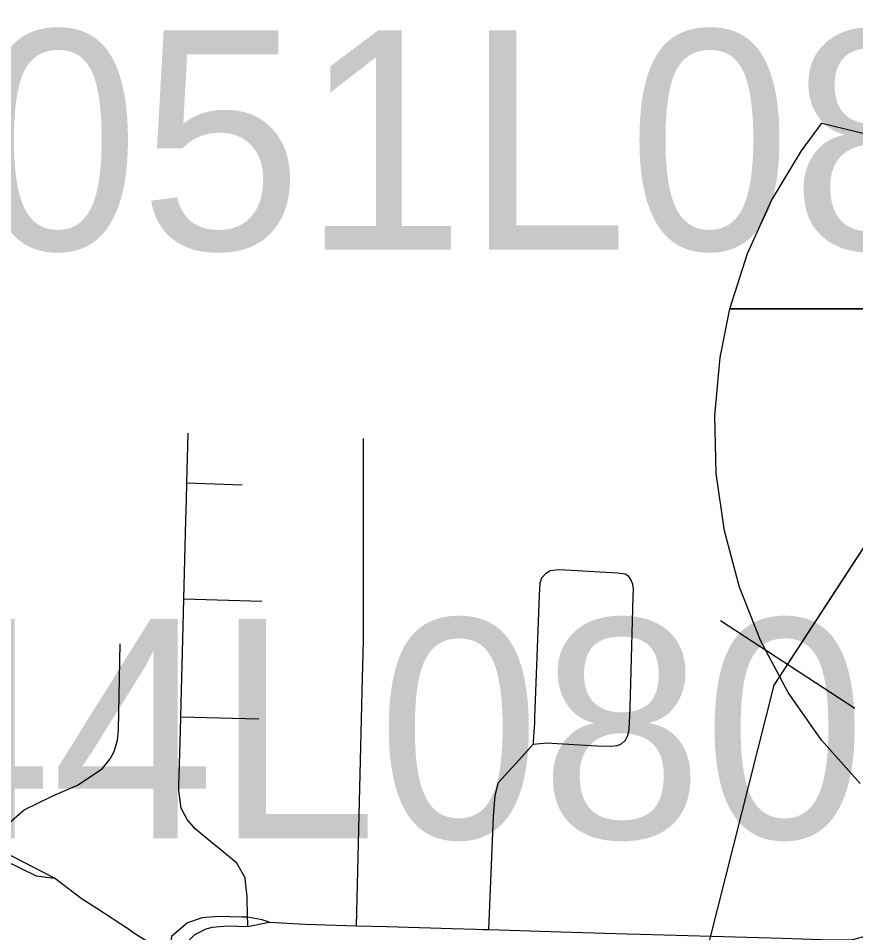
# Model space of a CAD drawing. Extents: x -132.8 to -73.3, y -60 to -26.
# Drawn here: x -121.6165 to -121.1959, y -51.037 to -50.5781 of the extents above; entities that cross this region are included whole.
import ezdxf

# ---------------------------------------------------------------- set-up
doc = ezdxf.new("R2010")
doc.units = 0
for name, color, linetype in [('tdCoCityStreetMajor', 7, 'Continuous'), ('tdCoCityStreetMinor', 7, 'Continuous'), ('tdCoPipe', 7, 'Continuous'), ('tdCoShieldInt', 7, 'Continuous'), ('tdCoStrucPriMaintName', 7, 'Continuous')]:
    doc.layers.add(name, color=color, linetype=linetype)

msp = doc.modelspace()

# ---------------------------------------------------------------- linework, layer by layer
at = {"layer": 'tdCoCityStreetMajor'}
for points in [[(-121.59828, -51.0097), (-121.62928, -50.99374), (-121.67009, -50.97208), (-121.68305, -50.9652), (-121.7134, -50.948), (-121.72849, -50.93766), (-121.72887, -50.93741), (-121.75361, -50.91707), (-121.77835, -50.89078), (-121.80251, -50.86449), (-121.81256, -50.85057), (-121.87481, -50.76919), (-121.91231, -50.7199), (-121.99929, -50.61996), (-122.031, -50.58478), (-122.04075, -50.58042)], [(-122.04075, -50.58042), (-122.03889, -50.58877), (-122.03061, -50.59866), (-121.95676, -50.68332), (-121.91604, -50.73187), (-121.89119, -50.76408), (-121.85829, -50.8071), (-121.81596, -50.86185), (-121.79549, -50.88762), (-121.76167, -50.92075), (-121.74993, -50.93064), (-121.73705, -50.94053), (-121.73369, -50.9428), (-121.72072, -50.95158), (-121.69357, -50.96699), (-121.63092, -50.99714), (-121.60753, -51.0084), (-121.59828, -51.0097)], [(-121.54078, -51.04813), (-121.542, -51.04738), (-121.55845, -51.03718), (-121.56109, -51.03516), (-121.57704, -51.02491), (-121.58499, -51.0199), (-121.59828, -51.0097)], [(-121.49059, -51.0317), (-121.49401, -51.03052), (-121.50133, -51.02916), (-121.50421, -51.02915), (-121.51589, -51.02891), (-121.5241, -51.02953), (-121.53156, -51.03201), (-121.53951, -51.03885), (-121.54078, -51.04813)], [(-121.54078, -51.04813), (-121.53569, -51.04705), (-121.53327, -51.04337), (-121.52787, -51.03785), (-121.52223, -51.03509), (-121.51901, -51.03428), (-121.51541, -51.03391), (-121.51119, -51.03348), (-121.5012, -51.03391), (-121.49059, -51.0317)], [(-121.49059, -51.0317), (-121.49041, -51.03176), (-121.47239, -51.0327), (-121.45186, -51.03332), (-121.4466, -51.03348), (-121.43135, -51.03394), (-121.39867, -51.03492), (-121.38673, -51.03529), (-121.383, -51.0354), (-121.3802, -51.03548), (-121.34411, -51.03657), (-121.32191, -51.03725), (-121.31076, -51.03753), (-121.30395, -51.0377), (-121.23268, -51.03967), (-121.20851, -51.04066), (-121.19741, -51.04041), (-121.18632, -51.03745)]]:
    msp.add_lwpolyline(points, dxfattribs=at)
at = {"layer": 'tdCoCityStreetMinor'}
for p, q in [((-121.53184, -50.81119), (-121.5312, -50.78636)), ((-121.53184, -50.81119), (-121.50408, -50.81225)), ((-121.53334, -50.86938), (-121.49421, -50.8707)), ((-121.53489, -50.92866), (-121.49569, -50.92963))]:
    msp.add_line(p, q, dxfattribs=at)
for points in [[(-121.4466, -51.03348), (-121.44378, -50.916), (-121.44316, -50.89018), (-121.44316, -50.84484), (-121.44316, -50.80009), (-121.44316, -50.78907)], [(-121.53334, -50.86938), (-121.53233, -50.82992), (-121.53207, -50.81994), (-121.53184, -50.81119)], [(-121.35794, -50.94246), (-121.35093, -50.94172), (-121.34862, -50.94186), (-121.32603, -50.9432), (-121.3189, -50.94333), (-121.31581, -50.94312), (-121.31478, -50.94269), (-121.31342, -50.94211), (-121.31163, -50.94032), (-121.31037, -50.93804), (-121.30976, -50.93516), (-121.30923, -50.92406), (-121.30891, -50.91175), (-121.30778, -50.86823), (-121.30759, -50.86444), (-121.30789, -50.86232), (-121.30797, -50.86174), (-121.30881, -50.8598), (-121.30991, -50.85829), (-121.3118, -50.85711), (-121.31556, -50.85652), (-121.33576, -50.85542), (-121.34501, -50.85491), (-121.34942, -50.85546), (-121.35036, -50.85601), (-121.35181, -50.85686), (-121.35372, -50.85906), (-121.35462, -50.8616), (-121.35486, -50.8677), (-121.35725, -50.92912), (-121.35734, -50.93161), (-121.35787, -50.94114), (-121.35794, -50.94246)], [(-121.53489, -50.92866), (-121.5337, -50.8831), (-121.53334, -50.86938)], [(-121.63092, -50.99714), (-121.62945, -50.994), (-121.62928, -50.99374), (-121.62235, -50.98307), (-121.61361, -50.9753), (-121.59976, -50.96859), (-121.59917, -50.96834), (-121.58669, -50.96294), (-121.57434, -50.95483), (-121.57037, -50.9498), (-121.56834, -50.94609), (-121.56666, -50.94044), (-121.56613, -50.93541), (-121.56527, -50.89198)], [(-121.5012, -51.03391), (-121.50126, -51.03182), (-121.50133, -51.02916), (-121.50161, -51.01891), (-121.50222, -51.01308), (-121.5026, -51.00953), (-121.50679, -51.00214), (-121.51567, -50.99474), (-121.51713, -50.99355), (-121.5275, -50.98512), (-121.5317, -50.98019), (-121.53466, -50.97452), (-121.53589, -50.96564), (-121.53582, -50.96318), (-121.53509, -50.93582), (-121.53489, -50.92866)], [(-121.3802, -51.03548), (-121.37781, -50.97871), (-121.37707, -50.9681), (-121.37535, -50.96169), (-121.36496, -50.95021), (-121.35794, -50.94246)]]:
    msp.add_lwpolyline(points, dxfattribs=at)
at = {"layer": 'tdCoPipe'}
msp.add_line((-121.19644, -50.92454), (-121.26389, -50.88054), dxfattribs=at)
for points in [[(-119.79665, -53.49603), (-120.03098, -53.27088), (-120.31929, -53.03672), (-120.68529, -52.8785), (-121.0012, -52.82656), (-121.49047, -52.40565), (-121.39982, -51.55717), (-121.23691, -50.91275), (-120.91445, -50.41851), (-120.40095, -49.58835), (-120.25565, -49.23166), (-120.19476, -48.57334), (-120.22335, -47.97882), (-119.95841, -47.76157), (-119.94709, -47.38436)], [(-121.23022, -50.9025), (-121.06556, -50.65013)]]:
    msp.add_lwpolyline(points, dxfattribs=at)
at = {"layer": 'tdCoShieldInt'}
msp.add_line((-121.25593, -50.72397), (-120.87854, -50.72397), dxfattribs=at)
for points in [[(-121.19377, -50.96211), (-121.21315, -50.94032), (-121.22985, -50.91641), (-121.24365, -50.89072), (-121.25436, -50.8636), (-121.26184, -50.83541), (-121.26598, -50.80654), (-121.26672, -50.77739), (-121.26406, -50.74834), (-121.25913, -50.72397), (-121.25029, -50.69617), (-121.23827, -50.6696), (-121.22324, -50.64461), (-121.21303, -50.63075), (-121.18469, -50.63763)], [(-121.19377, -50.96211), (-121.21315, -50.94032), (-121.22985, -50.91641), (-121.24365, -50.89072), (-121.25436, -50.8636), (-121.26184, -50.83541), (-121.26598, -50.80654), (-121.26672, -50.77739), (-121.26406, -50.74834), (-121.25913, -50.72397), (-120.87508, -50.72397)]]:
    msp.add_lwpolyline(points, dxfattribs=at)
msp.add_lwpolyline([(-121.25913, -50.72397), (-121.25029, -50.69617), (-121.23827, -50.6696), (-121.22324, -50.64461), (-121.21303, -50.63075), (-121.18469, -50.63763), (-121.15574, -50.64116), (-121.12658, -50.64128), (-121.0976, -50.63801), (-121.0671, -50.63075), (-121.03876, -50.63763), (-121.00982, -50.64116), (-120.98065, -50.64128), (-120.95167, -50.63801), (-120.92118, -50.63075), (-120.90446, -50.65464), (-120.89064, -50.68032), (-120.8799, -50.70744), (-120.87508, -50.72397)], close=True, dxfattribs=at)

# ---------------------------------------------------------------- texts
at = {"layer": 'tdCoStrucPriMaintName'}
for s, p in [('78051L080', (-121.80113, -50.69425)), ('78044L080', (-121.92701, -50.98957)), ('78044L080', (-121.92701, -50.98957)), ('78044L080', (-121.92701, -50.98957))]:
    msp.add_text(s, height=0.11, dxfattribs=at).set_placement(p)

doc.saveas('drawing.dxf')
